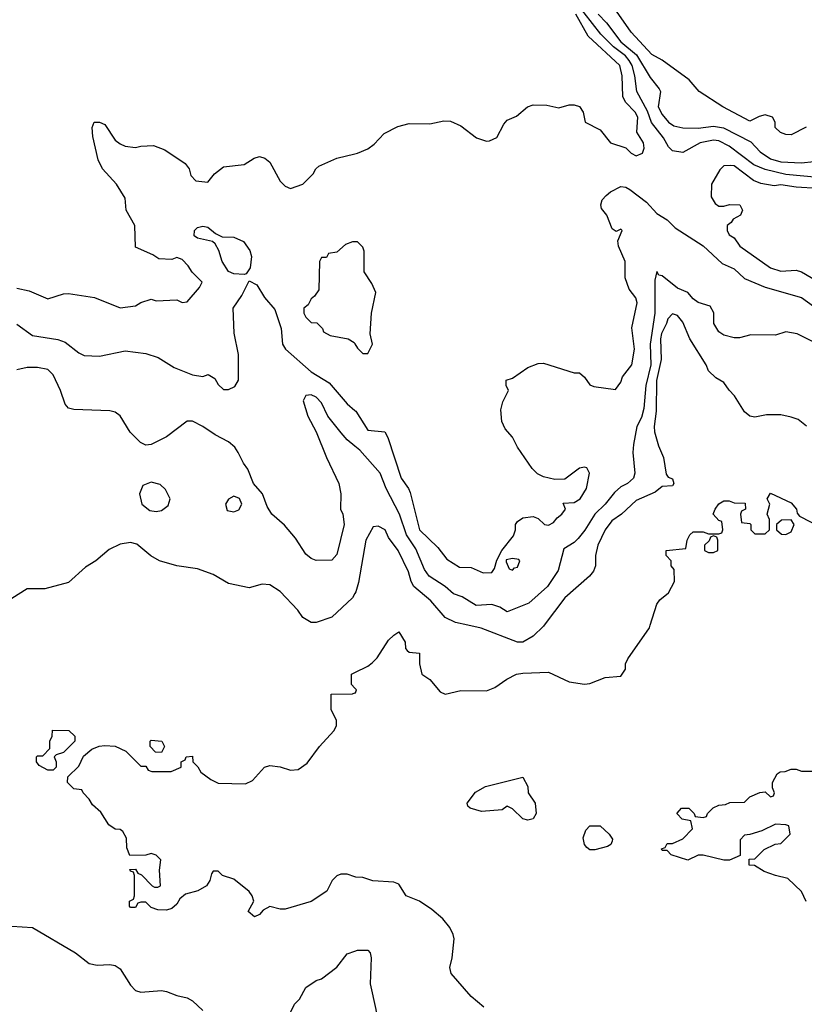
# Model space of a CAD drawing. Header units: inches. Extents: x 1793402 to 1900366, y 320852 to 470679.
# Tile 472 of 604: x 1868701 to 1871741, y 388530 to 392348. Entities that reach past the tile are written whole.
import ezdxf

# ---------------------------------------------------------------- set-up
doc = ezdxf.new("R2010")
doc.units = ezdxf.units.IN
doc.header["$MEASUREMENT"] = 0
for name, color, linetype in [('B8368', 7, 'Continuous'), ('B8369', 7, 'Continuous'), ('B8378', 7, 'Continuous'), ('B8379', 7, 'Continuous')]:
    doc.layers.add(name, color=color, linetype=linetype)

msp = doc.modelspace()

# ---------------------------------------------------------------- linework, layer by layer
at = {"layer": 'B8368', "color": 4}
for points, elevation in [([(1870000, 389756), (1869986, 389770), (1869986, 389810), (1870000, 389816.8)], 196), ([(1870000, 389024.2), (1869970, 389034), (1869945.4, 389034.6), (1869930, 389028), (1869912, 389010), (1869891.1, 388968.9), (1869830, 388928.7), (1869730, 388899), (1869710, 388899), (1869670, 388908.7), (1869644.7, 388895.3), (1869630, 388878), (1869610, 388868.7), (1869586, 388890), (1869608, 388930), (1869602, 388950), (1869590, 388968), (1869530, 389015.3), (1869486, 389030), (1869470, 389046), (1869450, 389046), (1869443.6, 389036.4), (1869438, 389010), (1869424.7, 388990), (1869390.6, 388969.4), (1869342.8, 388957.2), (1869320.7, 388939.3), (1869310, 388918), (1869290, 388902), (1869270, 388895.3), (1869236.4, 388896.4), (1869210, 388906), (1869190, 388926), (1869170, 388926), (1869158, 388922), (1869150, 388906), (1869130, 388906), (1869126, 388910), (1869126, 388930), (1869142, 388938), (1869146, 388950), (1869146, 389030), (1869142, 389042), (1869130, 389046), (1869127.3, 389052.7), (1869150, 389054), (1869158, 389038), (1869172.7, 389032.7), (1869214, 388990), (1869223.6, 388983.6), (1869236.4, 388983.6), (1869246, 388990), (1869242, 389050), (1869248, 389090), (1869230, 389108), (1869210, 389115.3), (1869190, 389108), (1869127.3, 389107.3), (1869116.4, 389136.4), (1869114.6, 389174.6), (1869100.4, 389200.4), (1869090, 389208), (1869070, 389208.7), (1869045.6, 389225.6), (1869014.6, 389274.6), (1868983.1, 389303.1), (1868970, 389326), (1868946, 389350), (1868942, 389362), (1868910, 389366), (1868886, 389390), (1868887.3, 389412.7), (1868930, 389454), (1868947.3, 389492.7), (1868980.4, 389519.6), (1869008.4, 389531.6), (1869030, 389534), (1869070, 389531.3), (1869111.6, 389511.6), (1869170, 389454), (1869190, 389454), (1869198, 389438), (1869212.7, 389432.7), (1869287.3, 389432.7), (1869326, 389450), (1869326, 389470), (1869342, 389478), (1869346, 389490), (1869370, 389492), (1869372, 389470), (1869390.9, 389450.9), (1869402, 389430), (1869441.6, 389401.6), (1869470, 389387.3), (1869575.5, 389384.5), (1869602.7, 389397.3), (1869649, 389450), (1869670, 389456.3), (1869710, 389450.7), (1869750, 389437.3), (1869779.5, 389440.5), (1869815.1, 389464.9), (1869862, 389530), (1869918, 389590), (1869928, 389610), (1869928, 389630), (1869907.3, 389672.7), (1869907.3, 389732.7), (1869990, 389734), (1870000, 389737.3)], 196), ([(1868630, 388835.4), (1868750, 388827.3), (1868917.2, 388730), (1868970, 388688.7), (1869001.5, 388681.5), (1869050, 388684.5), (1869070, 388680.7), (1869090, 388667), (1869130, 388604), (1869150, 388584), (1869170, 388577.2), (1869250, 388583.7), (1869270, 388579.5), (1869310, 388563.7), (1869350, 388555.1), (1869370, 388543.7), (1869410, 388506)], 204), ([(1869747.1, 388492.9), (1869766, 388530), (1869784.7, 388550), (1869810, 388595.3), (1869850, 388622), (1869870, 388628.7), (1869930, 388674), (1869970, 388725.2), (1870000, 388735.9)], 204)]:
    msp.add_lwpolyline(points, dxfattribs=dict(at, elevation=elevation))
at = {"layer": 'B8368', "color": 4, "elevation": 196}
for points in [[(1868810, 389438), (1868776.4, 389456.4), (1868766, 389470), (1868766, 389490), (1868770, 389494), (1868790, 389494), (1868818, 389522), (1868818, 389550), (1868826, 389570), (1868827.3, 389592.7), (1868891.6, 389591.6), (1868914, 389570), (1868914, 389550), (1868870, 389506), (1868842, 389498), (1868834, 389490), (1868842, 389470), (1868842, 389450), (1868830, 389438)], [(1869250, 389506), (1869227.3, 389507.3), (1869206, 389530), (1869206, 389550), (1869210, 389554), (1869252, 389550), (1869262, 389530)]]:
    msp.add_lwpolyline(points, close=True, dxfattribs=at)
at = {"layer": 'B8369', "color": 4}
for points, elevation in [([(1868690, 391307.3), (1868736.8, 391296.8), (1868810, 391266), (1868870, 391284.7), (1868890, 391286), (1868991.1, 391271.1), (1869090, 391231), (1869150, 391238.8), (1869170, 391251), (1869210, 391264.7), (1869230, 391258), (1869310, 391262), (1869330, 391252), (1869350, 391254), (1869398, 391310), (1869408, 391330), (1869368.9, 391368.9), (1869353.6, 391393.6), (1869330, 391418), (1869310, 391426), (1869290, 391418), (1869240.4, 391420.4), (1869216.4, 391436.4), (1869150, 391466), (1869146.6, 391550), (1869113.2, 391610), (1869110, 391655.3), (1869076, 391710), (1869020.9, 391770), (1869004.2, 391804.2), (1868984.5, 391895.5), (1868981.2, 391930), (1868989.2, 391950.8), (1869010, 391950.8), (1869030, 391941), (1869070, 391881), (1869090, 391866), (1869110, 391858), (1869150, 391852), (1869170, 391858), (1869219.8, 391859.8), (1869263.5, 391843.5), (1869342, 391790), (1869358, 391770), (1869363.6, 391743.6), (1869383.6, 391723.6), (1869430, 391718), (1869455.3, 391750), (1869490, 391778), (1869570, 391786), (1869609.3, 391810.7), (1869630, 391817.3), (1869650.5, 391810.5), (1869670, 391796), (1869710, 391722), (1869730, 391702), (1869750, 391694), (1869798, 391710), (1869838, 391750), (1869848, 391770), (1869860.2, 391779.8), (1869929.4, 391810.6), (1870000, 391828.3)], 216), ([(1870000, 391486), (1869990, 391486), (1869963.6, 391476.4), (1869930, 391446), (1869898, 391442), (1869890, 391426), (1869870, 391426), (1869862, 391410), (1869859.6, 391300.4), (1869843.6, 391276.4), (1869830, 391266), (1869818, 391242), (1869802, 391230), (1869802, 391210), (1869810, 391194), (1869830, 391174), (1869852.7, 391172.7), (1869874, 391150), (1869878, 391138), (1869903.6, 391123.6), (1869974, 391110), (1869996.9, 391096.9), (1870000, 391091.4)], 216), ([(1868690, 391167.3), (1868750, 391124), (1868848.1, 391108.1), (1868877.5, 391097.5), (1868930, 391056), (1868950, 391046), (1869010, 391042.8), (1869110, 391064), (1869190, 391054), (1869237.5, 391037.5), (1869299.8, 390999.8), (1869370, 390970.8), (1869410, 390964.7), (1869431.6, 390971.6), (1869456.9, 390956.9), (1869470, 390934), (1869490, 390914), (1869510, 390914), (1869534.6, 390925.4), (1869548, 390950), (1869549, 391050), (1869532, 391132), (1869527.6, 391230), (1869561, 391279), (1869590, 391336), (1869619.5, 391319.5), (1869650, 391271.3), (1869690, 391224.7), (1869713.7, 391150), (1869719.1, 391090), (1869730.7, 391070), (1869830, 390983), (1869900.3, 390940.3), (1869970, 390858.8), (1870000, 390832.5)], 212), ([(1870000, 390694), (1869970, 390718.4), (1869945.9, 390745.9), (1869894.4, 390810), (1869870, 390862.8), (1869850, 390884), (1869830, 390893.4), (1869809.2, 390890.8), (1869799, 390870), (1869817, 390810), (1869849.4, 390750), (1869889.7, 390649.7), (1869937.6, 390550), (1869945.6, 390510), (1869943.7, 390450), (1869952.3, 390430), (1869958, 390390), (1869930, 390274), (1869910, 390252), (1869850, 390251), (1869830, 390258.8), (1869810, 390276), (1869770, 390338), (1869727.5, 390387.5), (1869678, 390430), (1869659.8, 390459.8), (1869641, 390510), (1869606.8, 390550), (1869585.2, 390605.2), (1869568.2, 390628.2), (1869547.3, 390670), (1869534, 390690), (1869510, 390710.7), (1869458, 390738), (1869410, 390771), (1869370, 390790.8), (1869350, 390790.8), (1869270, 390730.7), (1869210, 390700.7), (1869190, 390698.8), (1869168.2, 390708.2), (1869128.4, 390748.4), (1869090, 390811.3), (1869070, 390826), (1869050, 390831.3), (1868910, 390836), (1868890, 390841), (1868876.8, 390856.8), (1868859.1, 390910), (1868830, 390971.3), (1868810, 390991), (1868770, 390998.8), (1868730, 390998.8), (1868689.2, 390990.8)], 208), ([(1870000, 390123.5), (1869990, 390106), (1869910, 390031), (1869850, 390011), (1869830, 390011), (1869798, 390030), (1869778, 390058), (1869710.4, 390130.4), (1869670, 390156), (1869640.2, 390159.8), (1869590, 390144.7), (1869510, 390161.3), (1869450, 390197.1), (1869390, 390219.1), (1869310, 390230.7), (1869242.8, 390250), (1869209, 390269), (1869154.2, 390314.2), (1869130, 390320.4), (1869090, 390314.4), (1869046.9, 390293.1), (1868996, 390250), (1868955.1, 390224.9), (1868890, 390165.5), (1868798.4, 390141.6), (1868730, 390141.3), (1868670, 390103.1)], 204)]:
    msp.add_lwpolyline(points, dxfattribs=dict(at, elevation=elevation))
for points, elevation in [([(1869570, 391359.5), (1869530, 391363.1), (1869510, 391371.8), (1869484.7, 391410), (1869472.6, 391452.6), (1869458.7, 391478.7), (1869447.5, 391487.5), (1869390, 391500.9), (1869377.2, 391510), (1869378, 391530), (1869390, 391542), (1869410, 391548), (1869430, 391543.8), (1869459.5, 391519.5), (1869485.5, 391505.5), (1869530, 391504.4), (1869568.1, 391488.1), (1869593, 391453), (1869599.3, 391430), (1869593.8, 391386.2), (1869578, 391362)], 212), ([(1869210, 390554.5), (1869178, 390542), (1869165.5, 390510), (1869173.7, 390470), (1869204.8, 390444.8), (1869230, 390440.3), (1869250, 390444.9), (1869275.4, 390464.6), (1869283.6, 390490), (1869266.1, 390526.1), (1869245.1, 390545.1)], 208), ([(1869530, 390500.9), (1869510, 390489.2), (1869498, 390470), (1869504.9, 390444.9), (1869530, 390439.1), (1869550, 390447.3), (1869560.9, 390470), (1869551.9, 390491.9)], 208)]:
    msp.add_lwpolyline(points, close=True, dxfattribs=dict(at, elevation=elevation))
at = {"layer": 'B8378', "color": 4}
for points, elevation in [([(1870000, 389816.8), (1870050, 389841), (1870066.3, 389853.7), (1870086, 389874), (1870130, 389942), (1870150, 389962), (1870170, 389974), (1870194.4, 389934.4), (1870196, 389910), (1870202, 389902), (1870210, 389896), (1870250, 389892), (1870250.3, 389850), (1870259.1, 389810), (1870290.4, 389790), (1870330, 389742), (1870350, 389732.4), (1870410, 389747.2), (1870510, 389746), (1870541.5, 389758.5), (1870588.7, 389791.3), (1870626, 389810), (1870650, 389814.6), (1870750, 389818), (1870830, 389781), (1870890, 389770.8), (1870910, 389774), (1870970, 389797.3), (1871030, 389802), (1871048.7, 389830), (1871049, 389850), (1871057.2, 389870), (1871141.2, 389990), (1871144.3, 390000)], 196), ([(1870732.8, 390000), (1870730, 389996.3), (1870690, 389958), (1870650, 389934.4), (1870630, 389934.4), (1870488.8, 389988.8), (1870437.6, 390000)], 204), ([(1870000, 389737.3), (1870002, 389738), (1870006, 389750), (1870000, 389756)], 196), ([(1871749.2, 388929.2), (1871730, 388968), (1871678, 389018), (1871630, 389029), (1871585.6, 389045.6), (1871548, 389068), (1871528, 389070), (1871527.3, 389092.7), (1871550, 389094), (1871586, 389130), (1871628.4, 389151.6), (1871650, 389154), (1871686, 389190), (1871682, 389222), (1871670, 389226), (1871630, 389228), (1871576.9, 389203.1), (1871530, 389188), (1871510, 389186), (1871492.7, 389167.3), (1871492.7, 389107.3), (1871450.9, 389089.1), (1871430, 389089), (1871350, 389108.7), (1871330, 389108), (1871290, 389088.7), (1871226, 389110), (1871210, 389126), (1871190, 389126), (1871187.3, 389132.7), (1871202, 389138), (1871210, 389154), (1871230, 389154), (1871270, 389172), (1871308, 389210), (1871302, 389242), (1871268.4, 389248.4), (1871248.4, 389268.4), (1871248.4, 389271.6), (1871266, 389290), (1871294, 389290), (1871314, 389270), (1871318, 389258), (1871350, 389254), (1871362, 389258), (1871366, 389270), (1871388.7, 389291.3), (1871410, 389302), (1871435.3, 389304.7), (1871452.7, 389312.7), (1871510, 389314), (1871530, 389334), (1871568.4, 389351.6), (1871590, 389354), (1871610, 389334), (1871622, 389338), (1871626, 389350), (1871618, 389370), (1871618, 389390), (1871636.4, 389423.6), (1871648.4, 389431.6), (1871667.3, 389432.7), (1871690, 389442), (1871710, 389442), (1871730, 389434), (1871770, 389434)], 192), ([(1870498.9, 388518.9), (1870450, 388560.7), (1870372.3, 388650), (1870367, 388673), (1870377.2, 388710), (1870384.1, 388784.1), (1870380.9, 388800.9), (1870367.3, 388827.3), (1870340.9, 388860.9), (1870298, 388898), (1870249.6, 388929.6), (1870199, 388950), (1870170, 388995.3), (1870150, 389004), (1870069.1, 389009.1), (1870030, 389022), (1870003.1, 389023.1), (1870000, 389024.2)], 196), ([(1870000, 388735.9), (1870010, 388739.5), (1870050, 388739.5), (1870058.4, 388730), (1870062.9, 388710), (1870059.5, 388610), (1870081.2, 388510), (1870089.2, 388450), (1870089.2, 388430), (1870065.2, 388310), (1870061.2, 388230), (1870072.7, 388190), (1870073.2, 388170), (1870064, 388150), (1870030, 388112), (1870000, 388112)], 204)]:
    msp.add_lwpolyline(points, dxfattribs=dict(at, elevation=elevation))
at = {"layer": 'B8378', "color": 4, "elevation": 192}
for points in [[(1870670, 389244), (1870650, 389249), (1870610, 389288), (1870590, 389298), (1870570, 389284), (1870490, 389277.2), (1870446, 389290), (1870438, 389298), (1870435.3, 389310), (1870466.8, 389353.2), (1870505.6, 389374.4), (1870650, 389411.3), (1870670, 389374), (1870671.3, 389350), (1870698.8, 389310), (1870702.8, 389270), (1870690, 389249)], [(1870910, 389129), (1870898, 389138), (1870889, 389150), (1870884, 389176), (1870894.6, 389205.4), (1870910, 389222), (1870950, 389222), (1870984.7, 389190), (1870998, 389170), (1870996.9, 389163.1), (1870992, 389150), (1870978, 389142), (1870930, 389129)]]:
    msp.add_lwpolyline(points, close=True, dxfattribs=at)
at = {"layer": 'B8379', "color": 4}
for points, elevation in [([(1871748.3, 391931.7), (1871690, 391900.9), (1871670, 391902.7), (1871649, 391910), (1871629, 391930), (1871629, 391950), (1871618, 391970), (1871590, 391979.3), (1871566.8, 391973.2), (1871530, 391954), (1871425.2, 392010), (1871334, 392070), (1871295.3, 392115.3), (1871191.1, 392191.1), (1871150, 392212.7), (1871070, 392299), (1870959.6, 392459.6)], 204), ([(1871850, 391730.9), (1871670, 391747.8), (1871590, 391767.6), (1871545.8, 391785.8), (1871450, 391857.4), (1871410, 391877.7), (1871390, 391880.4), (1871338, 391870), (1871270, 391833.2), (1871230, 391839.3), (1871214.7, 391854.7), (1871196.3, 391890), (1871149.8, 391949.8), (1871133.6, 391993.6), (1871092, 392070), (1871085.1, 392130), (1871074, 392170), (1871063.1, 392190), (1871047.8, 392207.8), (1871002.2, 392242.2), (1870952.5, 392292.5), (1870856.2, 392416.2)], 212), ([(1870000, 391828.3), (1870010, 391830.8), (1870050, 391846.8), (1870074.8, 391865.2), (1870112.9, 391907.1), (1870166.3, 391933.7), (1870210, 391946), (1870290, 391944), (1870344.7, 391955.3), (1870370, 391954.8), (1870410, 391936), (1870470.4, 391890.4), (1870510, 391877.3), (1870521.2, 391878.8), (1870550, 391891.3), (1870576.6, 391943.4), (1870590, 391958.8), (1870625.6, 391974.4), (1870668, 392010), (1870690, 392018), (1870743.1, 392016.9), (1870790, 392006.8), (1870830, 392018), (1870850, 392018), (1870870, 392011), (1870884.7, 391990), (1870892, 391950), (1870950, 391921), (1870990.5, 391870.5), (1871050, 391850.8), (1871070, 391831), (1871090, 391820.7), (1871114, 391830), (1871120.9, 391850), (1871118, 391870), (1871092, 391912), (1871095.8, 391970), (1871086, 391990), (1871048.5, 392028.5), (1871038.3, 392050), (1871035.4, 392130), (1871026.9, 392170), (1870904, 392284), (1870855.9, 392370)], 216), ([(1870942.6, 392370), (1870975.4, 392335.4), (1871030, 392262.3), (1871091.1, 392211.1), (1871144.2, 392124.2), (1871179.3, 392079.3), (1871184.5, 392070), (1871175.6, 392010), (1871190, 391980.9), (1871214.5, 391950), (1871236.2, 391936.2), (1871270, 391928.2), (1871330, 391926.9), (1871390, 391934.7), (1871428.5, 391928.5), (1871533.9, 391873.9), (1871570, 391835.1), (1871610, 391808.2), (1871650, 391797.4), (1871730, 391793.3), (1871778.3, 391798.3)], 208), ([(1871794, 391694), (1871710, 391698.3), (1871650, 391707), (1871624.1, 391704.1), (1871573.1, 391713.1), (1871544.7, 391724.7), (1871470, 391780.7), (1871456.8, 391783.2), (1871430, 391781.2), (1871414.6, 391765.4), (1871382, 391710), (1871380.7, 391660.7), (1871395.3, 391635.3), (1871410, 391624.7), (1871430, 391624.7), (1871450.9, 391630.9), (1871492, 391630), (1871502, 391610), (1871494, 391590), (1871465.4, 391574.6), (1871458, 391562), (1871442, 391550), (1871442, 391530), (1871450, 391514), (1871470, 391502), (1871491.3, 391470), (1871610, 391386), (1871650, 391372.7), (1871710, 391376.3), (1871730, 391370.7), (1871805.8, 391325.8)], 216), ([(1870000, 390832.5), (1870002.8, 390830), (1870050, 390756.3), (1870116, 390750), (1870127.7, 390727.7), (1870178.4, 390570), (1870207.7, 390530), (1870214.2, 390514.2), (1870250.6, 390370), (1870321.7, 390301.7), (1870356.4, 390256.4), (1870405.2, 390225.2), (1870450, 390224), (1870497.2, 390202.8), (1870530, 390204.7), (1870540.2, 390219.8), (1870550, 390252), (1870569, 390290), (1870614, 390346), (1870622, 390370), (1870622, 390390), (1870630, 390402), (1870650, 390416), (1870690, 390421), (1870710, 390414), (1870734, 390390), (1870750, 390387.3), (1870770, 390398), (1870783.7, 390416.3), (1870802, 390430), (1870815.3, 390450), (1870807.3, 390472.7), (1870850, 390476.3), (1870872.7, 390490), (1870897.2, 390530), (1870908.7, 390590), (1870898, 390610), (1870890, 390613.2), (1870870, 390608.7), (1870813.7, 390566.3), (1870774.4, 390565.6), (1870730, 390575.1), (1870707.6, 390587.6), (1870687.3, 390607.3), (1870629.3, 390690), (1870610, 390728.7), (1870581.5, 390761.5), (1870569.5, 390789.5), (1870565.2, 390834.8), (1870573.6, 390866.4), (1870595.3, 390910), (1870586, 390930), (1870586, 390950), (1870610, 390958), (1870670, 390998.8), (1870710, 391014.8), (1870730, 391016), (1870850, 390978), (1870870, 390978), (1870890, 390962), (1870910, 390932), (1870925.4, 390925.4), (1871010, 390914), (1871030, 390942), (1871037.2, 390962.8), (1871072.7, 391010), (1871083.7, 391070), (1871072.9, 391152.9), (1871093.2, 391250), (1871089, 391270), (1871062.9, 391302.9), (1871046.6, 391346.6), (1871047, 391410), (1871021.2, 391470), (1871019, 391490), (1871035.3, 391530), (1871030, 391535.3), (1871012.7, 391527.3), (1870996.4, 391536.4), (1870976, 391590), (1870955.5, 391615.5), (1870952.3, 391630), (1870958, 391650), (1870973.1, 391666.9), (1870990, 391680.7), (1871030, 391701), (1871050, 391698.8), (1871064.7, 391690), (1871130, 391641), (1871170, 391596), (1871210, 391571.3), (1871240.5, 391540.5), (1871350, 391470.7), (1871422.9, 391402.9), (1871470, 391381.6), (1871510, 391344.9), (1871590.3, 391310.3), (1871730, 391270.5), (1871777, 391237)], 212), ([(1870000, 391091.4), (1870010, 391074), (1870030, 391054), (1870050, 391054), (1870068, 391090), (1870059, 391130), (1870064, 391210), (1870081.2, 391290), (1870065.6, 391325.6), (1870035.3, 391370), (1870035.3, 391450), (1870030, 391466), (1870010, 391486), (1870000, 391486)], 216), ([(1871778, 391098), (1871714, 391130), (1871670, 391138), (1871630, 391124.7), (1871534, 391126), (1871490, 391114), (1871470, 391114), (1871430, 391124.7), (1871410, 391138), (1871391, 391170), (1871391.3, 391211.3), (1871376.9, 391236.9), (1871330, 391251.3), (1871310, 391266), (1871290.6, 391290.6), (1871250, 391307.3), (1871190, 391354.8), (1871178, 391358), (1871170, 391372), (1871162, 391338), (1871162.7, 391210), (1871144.1, 391090), (1871146.4, 391010), (1871126.9, 390930), (1871119.4, 390840.6), (1871110, 390806), (1871092, 390770), (1871079.1, 390700.9), (1871076.2, 390670), (1871084.5, 390590), (1871079.5, 390570), (1871056, 390550), (1871030, 390537.1), (1871005.3, 390514.7), (1870969.6, 390470), (1870929.6, 390430), (1870891.1, 390368.9), (1870864.4, 390335.6), (1870850, 390320.7), (1870810, 390296), (1870787.7, 390212.3), (1870746.6, 390150), (1870674, 390086), (1870590, 390051.3), (1870562, 390070), (1870530, 390080.7), (1870470, 390076.3), (1870416, 390110), (1870382, 390122), (1870350, 390150.4), (1870287.7, 390190), (1870270, 390216), (1870235.6, 390295.6), (1870199.6, 390350), (1870172, 390430), (1870120.5, 390530), (1870098, 390590), (1870018.8, 390678.8), (1870000, 390694)], 208), ([(1871750, 390771.3), (1871717.3, 390797.3), (1871690, 390806.8), (1871650, 390816), (1871595.3, 390815.3), (1871550, 390806.8), (1871530, 390811), (1871510, 390826.8), (1871470.7, 390890), (1871450, 390911), (1871430, 390941), (1871398.8, 390958.8), (1871370, 390986.8), (1871360.5, 391010), (1871297.6, 391110), (1871270, 391174.8), (1871250, 391200.7), (1871230, 391206.8), (1871212, 391188), (1871207.8, 391170), (1871188.3, 391131.7), (1871183.8, 391110), (1871187, 391030), (1871168.8, 390948.8), (1871167.7, 390830), (1871159.1, 390770), (1871160.5, 390750), (1871175.9, 390695.9), (1871196, 390650), (1871206, 390586), (1871213.6, 390573.6), (1871230, 390568), (1871235.1, 390550), (1871230, 390541), (1871190, 390538), (1871164, 390516), (1871090, 390484), (1871033.2, 390430), (1870994.9, 390405.1), (1870969.8, 390370.2), (1870941.1, 390310), (1870932.3, 390270), (1870931.5, 390230), (1870924.5, 390210), (1870909.3, 390190), (1870813.3, 390106.7), (1870732.8, 390000)], 204), ([(1871144.3, 390000), (1871170, 390082), (1871182, 390098), (1871214.6, 390125.4), (1871238, 390170), (1871236.4, 390216.4), (1871226, 390230), (1871226, 390250), (1871206, 390270), (1871206, 390290), (1871282, 390298), (1871288, 390330), (1871298, 390350), (1871310, 390362), (1871350, 390362), (1871370, 390354), (1871410, 390354), (1871422, 390358), (1871426, 390370), (1871422, 390402), (1871410, 390406), (1871388.7, 390430), (1871395.3, 390450), (1871410, 390471.3), (1871430, 390482), (1871450, 390482), (1871470, 390474), (1871512.7, 390472.7), (1871514, 390450), (1871498, 390442), (1871494, 390430), (1871498, 390398), (1871530, 390394), (1871534, 390390), (1871534, 390370), (1871550, 390354), (1871590, 390354), (1871606, 390370), (1871606, 390410), (1871598, 390430), (1871608, 390470), (1871598, 390490), (1871610, 390512), (1871690, 390474), (1871710.6, 390450), (1871714, 390434), (1871722.8, 390422.8), (1871850, 390357.3)], 196), ([(1870437.6, 390000), (1870390, 390010.4), (1870350, 390030.5), (1870294.4, 390094.4), (1870228.5, 390150), (1870218, 390170), (1870207.5, 390207.5), (1870168, 390290), (1870130, 390340.7), (1870116.4, 390370), (1870090, 390384.4), (1870070, 390382), (1870042, 390330), (1870014.2, 390165.8), (1870003.7, 390130), (1870000, 390123.5)], 204)]:
    msp.add_lwpolyline(points, dxfattribs=dict(at, elevation=elevation))
for points, elevation in [([(1871690, 390408), (1871652.7, 390407.3), (1871634, 390390), (1871634, 390370), (1871652.7, 390352.7), (1871670, 390352), (1871690, 390362), (1871702, 390390)], 196), ([(1871390, 390346), (1871378, 390342), (1871372.7, 390327.3), (1871354, 390310), (1871354, 390290), (1871370, 390282), (1871390, 390282), (1871406, 390290), (1871406, 390330), (1871402, 390342)], 196), ([(1870610, 390259), (1870586, 390254), (1870585.4, 390245.4), (1870598, 390218), (1870610, 390214), (1870618, 390222), (1870630, 390224.7), (1870639, 390250), (1870634.5, 390254.5)], 212)]:
    msp.add_lwpolyline(points, close=True, dxfattribs=dict(at, elevation=elevation))

doc.saveas('drawing.dxf')
